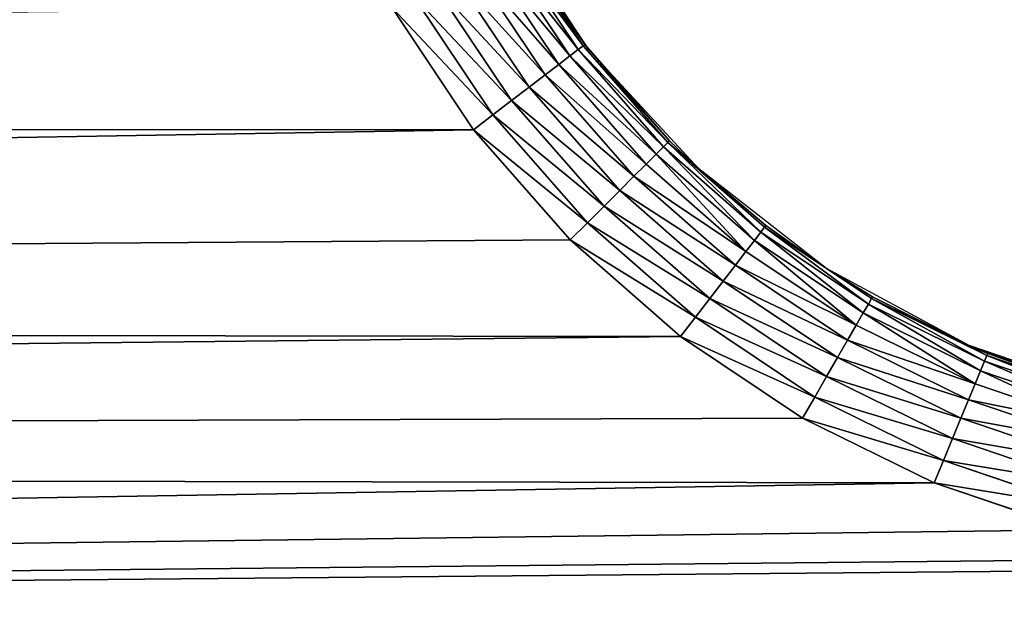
# Model space of a CAD drawing. Extents: x 0 to 500, y 0 to 390.
# Tile 885 of 1056: x 226 to 244, y 294 to 305. Entities that reach past the tile are written whole.
import ezdxf

# ---------------------------------------------------------------- set-up
doc = ezdxf.new("R2010")
doc.units = 0
doc.header["$LTSCALE"] = 25.4
doc.layers.get('0').update_dxf_attribs({"linetype": 'CONTINUOUS'})

# ---------------------------------------------------------------- blocks, each defined once
blk = doc.blocks.new('ATLANTA505_-_S_STL')
at = {"color": 0}
for p, q in [((232.732, 112.01, 84.991), (234.185, 112.01, 87.166)), ((232.732, 112.01, 84.991), (234.185, 112.01, 87.166)), ((233.108, 111.972, 84.774), (234.529, 111.972, 86.902)), ((233.108, 111.972, 84.774), (234.529, 111.972, 86.902)), ((233.472, 111.859, 84.564), (234.863, 111.859, 86.646)), ((233.472, 111.859, 84.564), (234.863, 111.859, 86.646)), ((234.529, 111.972, 86.902), (234.185, 112.01, 87.166)), ((234.185, 112.01, 87.166), (235.91, 112.01, 89.133)), ((234.529, 111.972, 86.902), (234.185, 112.01, 87.166)), ((234.185, 112.01, 87.166), (235.91, 112.01, 89.133)), ((234.863, 111.859, 86.646), (234.529, 111.972, 86.902)), ((234.529, 111.972, 86.902), (236.217, 111.972, 88.826)), ((234.863, 111.859, 86.646), (234.529, 111.972, 86.902)), ((234.529, 111.972, 86.902), (236.217, 111.972, 88.826)), ((235.177, 111.675, 86.406), (234.863, 111.859, 86.646)), ((234.863, 111.859, 86.646), (236.515, 111.859, 88.529)), ((235.177, 111.675, 86.406), (234.863, 111.859, 86.646)), ((234.863, 111.859, 86.646), (236.515, 111.859, 88.529)), ((236.217, 111.972, 88.826), (235.91, 112.01, 89.133)), ((235.91, 112.01, 89.133), (237.877, 112.01, 90.858)), ((236.217, 111.972, 88.826), (235.91, 112.01, 89.133)), ((235.91, 112.01, 89.133), (237.877, 112.01, 90.858)), ((236.515, 111.859, 88.529), (236.217, 111.972, 88.826)), ((236.217, 111.972, 88.826), (238.141, 111.972, 90.514)), ((236.515, 111.859, 88.529), (236.217, 111.972, 88.826)), ((236.217, 111.972, 88.826), (238.141, 111.972, 90.514)), ((236.794, 111.675, 88.249), (236.515, 111.859, 88.529)), ((236.515, 111.859, 88.529), (238.397, 111.859, 90.18)), ((236.794, 111.675, 88.249), (236.515, 111.859, 88.529)), ((236.515, 111.859, 88.529), (238.397, 111.859, 90.18)), ((238.141, 111.972, 90.514), (237.877, 112.01, 90.858)), ((237.877, 112.01, 90.858), (240.052, 112.01, 92.312)), ((238.141, 111.972, 90.514), (237.877, 112.01, 90.858)), ((237.877, 112.01, 90.858), (240.052, 112.01, 92.312)), ((238.397, 111.859, 90.18), (238.141, 111.972, 90.514)), ((238.141, 111.972, 90.514), (240.269, 111.972, 91.936)), ((238.397, 111.859, 90.18), (238.141, 111.972, 90.514)), ((238.141, 111.972, 90.514), (240.269, 111.972, 91.936)), ((238.638, 111.675, 89.867), (238.397, 111.859, 90.18)), ((238.397, 111.859, 90.18), (240.48, 111.859, 91.571)), ((238.638, 111.675, 89.867), (238.397, 111.859, 90.18)), ((238.397, 111.859, 90.18), (240.48, 111.859, 91.571)), ((240.269, 111.972, 91.936), (240.052, 112.01, 92.312)), ((240.052, 112.01, 92.312), (242.398, 112.01, 93.469)), ((240.269, 111.972, 91.936), (240.052, 112.01, 92.312)), ((240.052, 112.01, 92.312), (242.398, 112.01, 93.469)), ((240.48, 111.859, 91.571), (240.269, 111.972, 91.936)), ((240.269, 111.972, 91.936), (242.565, 111.972, 93.068)), ((240.48, 111.859, 91.571), (240.269, 111.972, 91.936)), ((240.269, 111.972, 91.936), (242.565, 111.972, 93.068)), ((240.677, 111.675, 91.229), (240.48, 111.859, 91.571)), ((240.48, 111.859, 91.571), (242.726, 111.859, 92.679)), ((240.677, 111.675, 91.229), (240.48, 111.859, 91.571)), ((240.48, 111.859, 91.571), (242.726, 111.859, 92.679)), ((242.565, 111.972, 93.068), (242.398, 112.01, 93.469)), ((242.398, 112.01, 93.469), (244.876, 112.01, 94.31)), ((242.565, 111.972, 93.068), (242.398, 112.01, 93.469)), ((242.398, 112.01, 93.469), (244.876, 112.01, 94.31)), ((242.726, 111.859, 92.679), (242.565, 111.972, 93.068)), ((242.565, 111.972, 93.068), (244.988, 111.972, 93.89)), ((242.726, 111.859, 92.679), (242.565, 111.972, 93.068)), ((242.565, 111.972, 93.068), (244.988, 111.972, 93.89)), ((242.877, 111.675, 92.314), (242.726, 111.859, 92.679)), ((242.726, 111.859, 92.679), (245.097, 111.859, 93.484)), ((242.877, 111.675, 92.314), (242.726, 111.859, 92.679)), ((242.726, 111.859, 92.679), (245.097, 111.859, 93.484)), ((233.814, 111.675, 84.366), (235.177, 111.675, 86.406)), ((233.814, 111.675, 84.366), (235.177, 111.675, 86.406)), ((235.46, 111.425, 86.188), (235.177, 111.675, 86.406)), ((235.177, 111.675, 86.406), (236.794, 111.675, 88.249)), ((235.46, 111.425, 86.188), (235.177, 111.675, 86.406)), ((235.177, 111.675, 86.406), (236.794, 111.675, 88.249)), ((237.046, 111.425, 87.997), (236.794, 111.675, 88.249)), ((236.794, 111.675, 88.249), (238.638, 111.675, 89.867)), ((237.046, 111.425, 87.997), (236.794, 111.675, 88.249)), ((236.794, 111.675, 88.249), (238.638, 111.675, 89.867)), ((238.855, 111.425, 89.583), (238.638, 111.675, 89.867)), ((238.638, 111.675, 89.867), (240.677, 111.675, 91.229)), ((238.855, 111.425, 89.583), (238.638, 111.675, 89.867)), ((238.638, 111.675, 89.867), (240.677, 111.675, 91.229)), ((240.856, 111.425, 90.92), (240.677, 111.675, 91.229)), ((240.677, 111.675, 91.229), (242.877, 111.675, 92.314)), ((240.856, 111.425, 90.92), (240.677, 111.675, 91.229)), ((240.677, 111.675, 91.229), (242.877, 111.675, 92.314)), ((243.013, 111.425, 91.984), (242.877, 111.675, 92.314)), ((242.877, 111.675, 92.314), (245.199, 111.675, 93.102)), ((243.013, 111.425, 91.984), (242.877, 111.675, 92.314)), ((242.877, 111.675, 92.314), (245.199, 111.675, 93.102)), ((234.123, 111.425, 84.188), (235.46, 111.425, 86.188)), ((234.123, 111.425, 84.188), (235.46, 111.425, 86.188)), ((235.704, 111.117, 86.001), (235.46, 111.425, 86.188)), ((235.46, 111.425, 86.188), (237.046, 111.425, 87.997)), ((235.704, 111.117, 86.001), (235.46, 111.425, 86.188)), ((235.46, 111.425, 86.188), (237.046, 111.425, 87.997)), ((237.264, 111.117, 87.779), (237.046, 111.425, 87.997)), ((237.046, 111.425, 87.997), (238.855, 111.425, 89.583)), ((237.264, 111.117, 87.779), (237.046, 111.425, 87.997)), ((237.046, 111.425, 87.997), (238.855, 111.425, 89.583)), ((239.043, 111.117, 89.339), (238.855, 111.425, 89.583)), ((238.855, 111.425, 89.583), (240.856, 111.425, 90.92)), ((239.043, 111.117, 89.339), (238.855, 111.425, 89.583)), ((238.855, 111.425, 89.583), (240.856, 111.425, 90.92)), ((241.01, 111.117, 90.653), (240.856, 111.425, 90.92)), ((240.856, 111.425, 90.92), (243.013, 111.425, 91.984)), ((241.01, 111.117, 90.653), (240.856, 111.425, 90.92)), ((240.856, 111.425, 90.92), (243.013, 111.425, 91.984)), ((243.131, 111.117, 91.699), (243.013, 111.425, 91.984)), ((243.013, 111.425, 91.984), (245.292, 111.425, 92.758)), ((243.131, 111.117, 91.699), (243.013, 111.425, 91.984)), ((243.013, 111.425, 91.984), (245.292, 111.425, 92.758)), ((234.39, 111.117, 84.034), (235.704, 111.117, 86.001)), ((234.39, 111.117, 84.034), (235.704, 111.117, 86.001)), ((235.903, 110.76, 85.848), (235.704, 111.117, 86.001)), ((235.704, 111.117, 86.001), (237.264, 111.117, 87.779)), ((235.903, 110.76, 85.848), (235.704, 111.117, 86.001)), ((235.704, 111.117, 86.001), (237.264, 111.117, 87.779)), ((237.441, 110.76, 87.602), (237.264, 111.117, 87.779)), ((237.264, 111.117, 87.779), (239.043, 111.117, 89.339)), ((237.441, 110.76, 87.602), (237.264, 111.117, 87.779)), ((237.264, 111.117, 87.779), (239.043, 111.117, 89.339)), ((239.195, 110.76, 89.141), (239.043, 111.117, 89.339)), ((239.043, 111.117, 89.339), (241.01, 111.117, 90.653)), ((239.195, 110.76, 89.141), (239.043, 111.117, 89.339)), ((239.043, 111.117, 89.339), (241.01, 111.117, 90.653)), ((241.135, 110.76, 90.437), (241.01, 111.117, 90.653)), ((241.01, 111.117, 90.653), (243.131, 111.117, 91.699)), ((241.135, 110.76, 90.437), (241.01, 111.117, 90.653)), ((241.01, 111.117, 90.653), (243.131, 111.117, 91.699)), ((243.227, 110.76, 91.469), (243.131, 111.117, 91.699)), ((243.131, 111.117, 91.699), (245.371, 111.117, 92.46)), ((243.227, 110.76, 91.469), (243.131, 111.117, 91.699)), ((243.131, 111.117, 91.699), (245.371, 111.117, 92.46)), ((234.607, 110.76, 83.909), (235.903, 110.76, 85.848)), ((234.607, 110.76, 83.909), (235.903, 110.76, 85.848)), ((236.049, 110.365, 85.736), (235.903, 110.76, 85.848)), ((235.903, 110.76, 85.848), (237.441, 110.76, 87.602)), ((236.049, 110.365, 85.736), (235.903, 110.76, 85.848)), ((235.903, 110.76, 85.848), (237.441, 110.76, 87.602)), ((237.571, 110.365, 87.472), (237.441, 110.76, 87.602)), ((237.441, 110.76, 87.602), (239.195, 110.76, 89.141)), ((237.571, 110.365, 87.472), (237.441, 110.76, 87.602)), ((237.441, 110.76, 87.602), (239.195, 110.76, 89.141)), ((239.307, 110.365, 88.995), (239.195, 110.76, 89.141)), ((239.195, 110.76, 89.141), (241.135, 110.76, 90.437)), ((239.307, 110.365, 88.995), (239.195, 110.76, 89.141)), ((239.195, 110.76, 89.141), (241.135, 110.76, 90.437)), ((241.227, 110.365, 90.277), (241.135, 110.76, 90.437)), ((241.135, 110.76, 90.437), (243.227, 110.76, 91.469)), ((241.227, 110.365, 90.277), (241.135, 110.76, 90.437)), ((241.135, 110.76, 90.437), (243.227, 110.76, 91.469)), ((243.297, 110.365, 91.298), (243.227, 110.76, 91.469)), ((243.227, 110.76, 91.469), (245.436, 110.76, 92.218)), ((243.297, 110.365, 91.298), (243.227, 110.76, 91.469)), ((243.227, 110.76, 91.469), (245.436, 110.76, 92.218)), ((234.766, 110.365, 83.817), (236.049, 110.365, 85.736)), ((234.766, 110.365, 83.817), (236.049, 110.365, 85.736)), ((236.138, 109.944, 85.668), (236.049, 110.365, 85.736)), ((236.049, 110.365, 85.736), (237.571, 110.365, 87.472)), ((236.138, 109.944, 85.668), (236.049, 110.365, 85.736)), ((236.049, 110.365, 85.736), (237.571, 110.365, 87.472)), ((237.651, 109.944, 87.392), (237.571, 110.365, 87.472)), ((237.571, 110.365, 87.472), (239.307, 110.365, 88.995)), ((237.651, 109.944, 87.392), (237.571, 110.365, 87.472)), ((237.571, 110.365, 87.472), (239.307, 110.365, 88.995)), ((239.376, 109.944, 88.905), (239.307, 110.365, 88.995)), ((239.307, 110.365, 88.995), (241.227, 110.365, 90.277)), ((239.376, 109.944, 88.905), (239.307, 110.365, 88.995)), ((239.307, 110.365, 88.995), (241.227, 110.365, 90.277)), ((241.283, 109.944, 90.18), (241.227, 110.365, 90.277)), ((241.227, 110.365, 90.277), (243.297, 110.365, 91.298)), ((241.283, 109.944, 90.18), (241.227, 110.365, 90.277)), ((241.227, 110.365, 90.277), (243.297, 110.365, 91.298)), ((243.341, 109.944, 91.194), (243.297, 110.365, 91.298)), ((243.297, 110.365, 91.298), (245.484, 110.365, 92.041)), ((243.341, 109.944, 91.194), (243.297, 110.365, 91.298)), ((243.297, 110.365, 91.298), (245.484, 110.365, 92.041)), ((234.864, 109.944, 83.76), (236.138, 109.944, 85.668)), ((234.864, 109.944, 83.76), (236.138, 109.944, 85.668)), ((236.168, 109.51, 85.645), (236.138, 109.944, 85.668)), ((236.138, 109.944, 85.668), (237.651, 109.944, 87.392)), ((236.168, 109.51, 85.645), (236.138, 109.944, 85.668)), ((236.138, 109.944, 85.668), (237.651, 109.944, 87.392)), ((239.399, 109.51, 88.875), (237.651, 109.944, 87.392)), ((237.651, 109.944, 87.392), (239.376, 109.944, 88.905)), ((239.399, 109.51, 88.875), (237.651, 109.944, 87.392)), ((238.2, 109.51, 87.866), (237.651, 109.944, 87.392)), ((237.678, 109.51, 87.366), (237.651, 109.944, 87.392)), ((238.2, 109.51, 87.866), (237.651, 109.944, 87.392)), ((237.678, 109.51, 87.366), (237.651, 109.944, 87.392)), ((237.651, 109.944, 87.392), (239.376, 109.944, 88.905)), ((240.48, 109.51, 89.642), (239.376, 109.944, 88.905)), ((239.376, 109.944, 88.905), (241.283, 109.944, 90.18)), ((240.48, 109.51, 89.642), (239.376, 109.944, 88.905)), ((239.399, 109.51, 88.875), (239.376, 109.944, 88.905)), ((239.399, 109.51, 88.875), (239.376, 109.944, 88.905)), ((239.376, 109.944, 88.905), (241.283, 109.944, 90.18)), ((240.48, 109.51, 89.642), (241.283, 109.944, 90.18)), ((240.48, 109.51, 89.642), (241.283, 109.944, 90.18)), ((243.022, 109.51, 91.017), (241.283, 109.944, 90.18)), ((241.283, 109.944, 90.18), (243.341, 109.944, 91.194)), ((241.302, 109.51, 90.147), (241.283, 109.944, 90.18)), ((243.022, 109.51, 91.017), (241.283, 109.944, 90.18)), ((241.302, 109.51, 90.147), (241.283, 109.944, 90.18)), ((241.283, 109.944, 90.18), (243.341, 109.944, 91.194)), ((243.022, 109.51, 91.017), (243.341, 109.944, 91.194)), ((243.022, 109.51, 91.017), (243.341, 109.944, 91.194)), ((243.355, 109.51, 91.159), (243.341, 109.944, 91.194)), ((243.341, 109.944, 91.194), (245.513, 109.944, 91.932)), ((243.355, 109.51, 91.159), (243.341, 109.944, 91.194)), ((243.341, 109.944, 91.194), (245.513, 109.944, 91.932)), ((234.897, 109.51, 83.741), (236.242, 102.51, 85.74)), ((234.897, 109.51, 83.741), (236.168, 109.51, 85.645)), ((234.897, 109.51, 83.741), (236.242, 102.51, 85.74)), ((234.897, 109.51, 83.741), (236.168, 109.51, 85.645)), ((236.168, 109.51, 85.645), (236.242, 102.51, 85.74)), ((236.168, 109.51, 85.645), (236.242, 102.51, 85.74)), ((236.168, 109.51, 85.645), (237.678, 109.51, 87.366)), ((236.168, 109.51, 85.645), (237.678, 109.51, 87.366)), ((237.678, 109.51, 87.366), (236.242, 102.51, 85.74)), ((237.678, 109.51, 87.366), (236.242, 102.51, 85.74)), ((237.678, 109.51, 87.366), (238.2, 102.51, 87.866)), ((237.678, 109.51, 87.366), (238.2, 109.51, 87.866)), ((237.678, 109.51, 87.366), (238.2, 102.51, 87.866)), ((237.678, 109.51, 87.366), (238.2, 109.51, 87.866)), ((238.2, 109.51, 87.866), (238.2, 102.51, 87.866)), ((238.2, 109.51, 87.866), (238.2, 102.51, 87.866)), ((238.2, 109.51, 87.866), (239.399, 109.51, 88.875)), ((239.399, 109.51, 88.875), (238.2, 102.51, 87.866)), ((239.399, 109.51, 88.875), (238.2, 102.51, 87.866)), ((238.2, 109.51, 87.866), (239.399, 109.51, 88.875)), ((239.399, 109.51, 88.875), (240.48, 102.51, 89.642)), ((239.399, 109.51, 88.875), (240.48, 102.51, 89.642)), ((239.399, 109.51, 88.875), (240.48, 109.51, 89.642)), ((239.399, 109.51, 88.875), (240.48, 109.51, 89.642)), ((240.48, 102.51, 89.642), (241.302, 109.51, 90.147)), ((240.48, 102.51, 89.642), (241.302, 109.51, 90.147)), ((240.48, 102.51, 89.642), (240.48, 109.51, 89.642)), ((240.48, 109.51, 89.642), (241.302, 109.51, 90.147)), ((240.48, 102.51, 89.642), (240.48, 109.51, 89.642)), ((240.48, 109.51, 89.642), (241.302, 109.51, 90.147)), ((243.022, 102.51, 91.017), (241.302, 109.51, 90.147)), ((241.302, 109.51, 90.147), (243.022, 109.51, 91.017)), ((243.022, 102.51, 91.017), (241.302, 109.51, 90.147)), ((241.302, 109.51, 90.147), (243.022, 109.51, 91.017)), ((243.022, 109.51, 91.017), (243.022, 102.51, 91.017)), ((243.022, 109.51, 91.017), (243.355, 109.51, 91.159)), ((243.355, 109.51, 91.159), (243.022, 102.51, 91.017)), ((243.022, 109.51, 91.017), (243.022, 102.51, 91.017)), ((243.355, 109.51, 91.159), (243.022, 102.51, 91.017)), ((245.523, 109.51, 91.895), (243.022, 102.51, 91.017)), ((245.523, 109.51, 91.895), (243.022, 102.51, 91.017)), ((243.022, 109.51, 91.017), (243.355, 109.51, 91.159)), ((243.355, 109.51, 91.159), (245.523, 109.51, 91.895)), ((243.355, 109.51, 91.159), (245.523, 109.51, 91.895)), ((236.242, 102.51, 85.74), (234.661, 102.51, 83.32)), ((238.2, 102.51, 87.866), (236.242, 102.51, 85.74)), ((240.48, 102.51, 89.642), (238.2, 102.51, 87.866)), ((243.022, 102.51, 91.017), (240.48, 102.51, 89.642)), ((245.756, 102.51, 91.956), (243.022, 102.51, 91.017))]:
    blk.add_line(p, q, dxfattribs=at)
mesh = blk.add_polyface(dxfattribs=at)
corners = [(242.051, 112.01, 11.679), (258.294, 112.01, 11.681), (250.052, 112.01, 11.637), (231.221, 112.01, 11.874), (268.807, 112.01, 11.872), (280.92, 112.01, 12.294), (227.159, 112.01, 11.991), (213.554, 112.01, 12.571), (286.005, 112.01, 12.542), (294.513, 112.01, 13.055), (199.781, 112.01, 13.48), (302.002, 112.01, 13.615), (197.133, 112.01, 13.696), (307.359, 112.01, 14.083), (187.227, 112.01, 14.626), (316.996, 112.01, 15.074), (181.742, 112.01, 15.231), (319.471, 112.01, 15.362), (175.383, 112.01, 16.019), (330.81, 112.01, 16.866), (167.25, 112.01, 17.171), (341.68, 112.01, 18.621), (164.201, 112.01, 17.648), (154.022, 112.01, 19.428), (343.436, 112.01, 18.936), (351.854, 112.01, 20.579), (143.662, 112.01, 21.571), (355.5, 112.01, 21.361), (361.455, 112.01, 22.74), (142.383, 112.01, 21.861), (134.239, 112.01, 23.848), (366.297, 112.01, 23.961), (131.592, 112.01, 24.549), (375.099, 112.01, 26.421), (125.349, 112.01, 26.318), (121.205, 112.01, 27.589), (376.448, 112.01, 26.828), (384.131, 112.01, 29.313), (116.594, 112.01, 29.101), (111.48, 112.01, 30.906), (386.869, 112.01, 30.27), (392.761, 112.01, 32.473), (108.664, 112.01, 31.961), (102.53, 112.01, 34.427), (396.476, 112.01, 33.968), (400.084, 112.01, 35.505), (101.167, 112.01, 35.007), (95.129, 112.01, 37.733), (404.707, 112.01, 37.606), (408.783, 112.01, 39.592), (94.078, 112.01, 38.235), (87.36, 112.01, 41.651), (415.429, 112.01, 43.125), (81.042, 112.01, 45.229), (416.941, 112.01, 43.985), (422.022, 112.01, 47.043), (80.065, 112.01, 45.817), (75.051, 112.01, 49), (424.51, 112.01, 48.642), (428.182, 112.01, 51.137), (73.133, 112.01, 50.296), (69.37, 112.01, 52.973), (431.499, 112.01, 53.541), (66.561, 112.01, 55.098), (250.052, 112.01, 54.991), (247.442, 112.01, 55.162), (63.989, 112.01, 57.147), (244.876, 112.01, 55.673), (242.398, 112.01, 56.514), (240.052, 112.01, 57.671), (60.323, 112.01, 60.257), (237.877, 112.01, 59.124), (235.91, 112.01, 60.849), (58.892, 112.01, 61.536), (234.185, 112.01, 62.816), (54.475, 112.01, 65.739), (232.732, 112.01, 64.991), (231.574, 112.01, 67.338), (54.062, 112.01, 66.153), (49.496, 112.01, 71.005), (230.734, 112.01, 69.815), (230.223, 112.01, 72.381), (47.306, 112.01, 73.528), (230.052, 112.01, 74.991), (43.925, 112.01, 77.71), (230.223, 112.01, 77.602), (230.734, 112.01, 80.168), (43.121, 112.01, 78.76), (41.129, 112.01, 81.466), (231.574, 112.01, 82.645), (39.185, 112.01, 84.261), (232.732, 112.01, 84.991), (37.317, 112.01, 87.107), (234.185, 112.01, 87.166), (35.2, 112.01, 90.545), (235.91, 112.01, 89.133), (237.877, 112.01, 90.858), (33.749, 112.01, 93.047), (240.052, 112.01, 92.312), (242.398, 112.01, 93.469), (31.612, 112.01, 96.977), (244.876, 112.01, 94.31), (247.442, 112.01, 94.82), (250.052, 112.01, 94.991), (436.689, 112.01, 57.619), (252.663, 112.01, 55.162), (255.228, 112.01, 55.673), (257.706, 112.01, 56.514), (260.052, 112.01, 57.671), (437.92, 112.01, 58.65), (262.227, 112.01, 59.124), (441.897, 112.01, 62.162), (264.194, 112.01, 60.849), (265.919, 112.01, 62.816), (443.798, 112.01, 63.948), (267.373, 112.01, 64.991), (446.772, 112.01, 66.895), (268.53, 112.01, 67.338), (449.193, 112.01, 69.445), (269.371, 112.01, 69.815), (453.495, 112.01, 74.361), (269.881, 112.01, 72.381), (270.052, 112.01, 74.991), (454.174, 112.01, 75.185), (269.881, 112.01, 77.602), (455.593, 112.01, 76.958), (458.774, 112.01, 81.186), (269.371, 112.01, 80.168), (268.53, 112.01, 82.645), (459.569, 112.01, 82.303), (462.979, 112.01, 87.408), (267.373, 112.01, 84.991), (265.919, 112.01, 87.166), (264.194, 112.01, 89.133), (463.271, 112.01, 87.872), (466.744, 112.01, 93.74), (262.227, 112.01, 90.858), (260.052, 112.01, 92.312), (257.706, 112.01, 93.469), (255.228, 112.01, 94.31), (469.88, 112.01, 99.707), (252.663, 112.01, 94.82), (30.424, 112.01, 99.305), (28.022, 112.01, 104.378), (470.035, 112.01, 100.021), (472.082, 112.01, 104.378)]
mesh.append_faces([[corners[k] for k in face] for face in [(0, 1, 2), (144, 143, 145)]], dxfattribs={"vtx0": -1, "color": 0})
mesh.append_faces([[corners[k] for k in face] for face in [(1, 3, 4), (4, 3, 5), (5, 7, 8), (8, 7, 9), (9, 10, 11), (11, 12, 13), (13, 14, 15), (15, 16, 17), (17, 18, 19), (19, 20, 21), (21, 23, 24), (24, 23, 25), (25, 26, 27), (27, 26, 28), (28, 30, 31), (31, 32, 33), (33, 35, 36), (36, 35, 37), (37, 39, 40), (40, 39, 41), (41, 43, 44), (44, 43, 45), (45, 47, 48), (48, 47, 49), (49, 51, 52), (52, 53, 54), (54, 53, 55), (55, 57, 58), (58, 57, 59), (59, 61, 62), (64, 63, 65), (65, 66, 67), (67, 66, 68), (68, 66, 69), (69, 70, 71), (71, 70, 72), (72, 73, 74), (74, 75, 76), (76, 75, 77), (77, 79, 80), (80, 79, 81), (81, 82, 83), (83, 84, 85), (85, 84, 86), (86, 88, 89), (89, 90, 91), (91, 92, 93), (93, 94, 95), (95, 94, 96), (96, 97, 98), (98, 97, 99), (99, 100, 101), (101, 100, 102), (102, 100, 103), (104, 108, 109), (109, 110, 111), (111, 113, 114), (114, 115, 116), (116, 117, 118), (118, 119, 120), (120, 122, 123), (123, 124, 125), (125, 124, 126), (126, 128, 129), (129, 128, 130), (130, 133, 134), (134, 133, 135), (135, 139, 140), (140, 143, 144)]], dxfattribs={"vtx0": -1, "vtx1": -1, "color": 0})
mesh.append_faces([[corners[k] for k in face] for face in [(62, 63, 64), (140, 103, 100)]], dxfattribs={"vtx0": -1, "vtx1": -1, "vtx2": -1, "color": 0})
mesh.append_faces([[corners[k] for k in face] for face in [(1, 0, 3), (5, 3, 6), (5, 6, 7), (9, 7, 10), (11, 10, 12), (13, 12, 14), (15, 14, 16), (17, 16, 18), (19, 18, 20), (21, 20, 22), (21, 22, 23), (25, 23, 26), (28, 26, 29), (28, 29, 30), (31, 30, 32), (33, 32, 34), (33, 34, 35), (37, 35, 38), (37, 38, 39), (41, 39, 42), (41, 42, 43), (45, 43, 46), (45, 46, 47), (49, 47, 50), (49, 50, 51), (52, 51, 53), (55, 53, 56), (55, 56, 57), (59, 57, 60), (59, 60, 61), (62, 61, 63), (65, 63, 66), (69, 66, 70), (72, 70, 73), (74, 73, 75), (77, 75, 78), (77, 78, 79), (81, 79, 82), (83, 82, 84), (86, 84, 87), (86, 87, 88), (89, 88, 90), (91, 90, 92), (93, 92, 94), (96, 94, 97), (99, 97, 100), (64, 104, 62), (104, 64, 105), (104, 105, 106), (104, 106, 107), (104, 107, 108), (109, 108, 110), (111, 110, 112), (111, 112, 113), (114, 113, 115), (116, 115, 117), (118, 117, 119), (120, 119, 121), (120, 121, 122), (123, 122, 124), (126, 124, 127), (126, 127, 128), (130, 128, 131), (130, 131, 132), (130, 132, 133), (135, 133, 136), (135, 136, 137), (135, 137, 138), (135, 138, 139), (140, 139, 141), (140, 141, 103), (140, 100, 142), (140, 142, 143)]], dxfattribs={"vtx0": -1, "vtx2": -1, "color": 0})
mesh = blk.add_polyface(dxfattribs=at)
corners = [(232.732, 112.01, 84.991), (234.529, 111.972, 86.902), (233.108, 111.972, 84.774), (234.185, 112.01, 87.166)]
mesh.append_faces([[corners[k] for k in face] for face in [(0, 1, 2), (1, 0, 3)]], dxfattribs={"vtx0": -1, "color": 0})
mesh = blk.add_polyface(dxfattribs=at)
corners = [(233.108, 111.972, 84.774), (234.863, 111.859, 86.646), (233.472, 111.859, 84.564), (234.529, 111.972, 86.902)]
mesh.append_faces([[corners[k] for k in face] for face in [(0, 1, 2), (1, 0, 3)]], dxfattribs={"vtx0": -1, "color": 0})
mesh = blk.add_polyface(dxfattribs=at)
corners = [(233.472, 111.859, 84.564), (235.177, 111.675, 86.406), (233.814, 111.675, 84.366), (234.863, 111.859, 86.646)]
mesh.append_faces([[corners[k] for k in face] for face in [(0, 1, 2), (1, 0, 3)]], dxfattribs={"vtx0": -1, "color": 0})
mesh = blk.add_polyface(dxfattribs=at)
corners = [(234.185, 112.01, 87.166), (236.217, 111.972, 88.826), (234.529, 111.972, 86.902), (235.91, 112.01, 89.133)]
mesh.append_faces([[corners[k] for k in face] for face in [(0, 1, 2), (1, 0, 3)]], dxfattribs={"vtx0": -1, "color": 0})
mesh = blk.add_polyface(dxfattribs=at)
corners = [(234.529, 111.972, 86.902), (236.515, 111.859, 88.529), (234.863, 111.859, 86.646), (236.217, 111.972, 88.826)]
mesh.append_faces([[corners[k] for k in face] for face in [(0, 1, 2), (1, 0, 3)]], dxfattribs={"vtx0": -1, "color": 0})
mesh = blk.add_polyface(dxfattribs=at)
corners = [(234.863, 111.859, 86.646), (236.794, 111.675, 88.249), (235.177, 111.675, 86.406), (236.515, 111.859, 88.529)]
mesh.append_faces([[corners[k] for k in face] for face in [(0, 1, 2), (1, 0, 3)]], dxfattribs={"vtx0": -1, "color": 0})
mesh = blk.add_polyface(dxfattribs=at)
corners = [(235.91, 112.01, 89.133), (238.141, 111.972, 90.514), (236.217, 111.972, 88.826), (237.877, 112.01, 90.858)]
mesh.append_faces([[corners[k] for k in face] for face in [(0, 1, 2), (1, 0, 3)]], dxfattribs={"vtx0": -1, "color": 0})
mesh = blk.add_polyface(dxfattribs=at)
corners = [(236.217, 111.972, 88.826), (238.397, 111.859, 90.18), (236.515, 111.859, 88.529), (238.141, 111.972, 90.514)]
mesh.append_faces([[corners[k] for k in face] for face in [(0, 1, 2), (1, 0, 3)]], dxfattribs={"vtx0": -1, "color": 0})
mesh = blk.add_polyface(dxfattribs=at)
corners = [(236.515, 111.859, 88.529), (238.638, 111.675, 89.867), (236.794, 111.675, 88.249), (238.397, 111.859, 90.18)]
mesh.append_faces([[corners[k] for k in face] for face in [(0, 1, 2), (1, 0, 3)]], dxfattribs={"vtx0": -1, "color": 0})
mesh = blk.add_polyface(dxfattribs=at)
corners = [(237.877, 112.01, 90.858), (240.269, 111.972, 91.936), (238.141, 111.972, 90.514), (240.052, 112.01, 92.312)]
mesh.append_faces([[corners[k] for k in face] for face in [(0, 1, 2), (1, 0, 3)]], dxfattribs={"vtx0": -1, "color": 0})
mesh = blk.add_polyface(dxfattribs=at)
corners = [(238.141, 111.972, 90.514), (240.48, 111.859, 91.571), (238.397, 111.859, 90.18), (240.269, 111.972, 91.936)]
mesh.append_faces([[corners[k] for k in face] for face in [(0, 1, 2), (1, 0, 3)]], dxfattribs={"vtx0": -1, "color": 0})
mesh = blk.add_polyface(dxfattribs=at)
corners = [(238.397, 111.859, 90.18), (240.677, 111.675, 91.229), (238.638, 111.675, 89.867), (240.48, 111.859, 91.571)]
mesh.append_faces([[corners[k] for k in face] for face in [(0, 1, 2), (1, 0, 3)]], dxfattribs={"vtx0": -1, "color": 0})
mesh = blk.add_polyface(dxfattribs=at)
corners = [(240.052, 112.01, 92.312), (242.565, 111.972, 93.068), (240.269, 111.972, 91.936), (242.398, 112.01, 93.469)]
mesh.append_faces([[corners[k] for k in face] for face in [(0, 1, 2), (1, 0, 3)]], dxfattribs={"vtx0": -1, "color": 0})
mesh = blk.add_polyface(dxfattribs=at)
corners = [(240.269, 111.972, 91.936), (242.726, 111.859, 92.679), (240.48, 111.859, 91.571), (242.565, 111.972, 93.068)]
mesh.append_faces([[corners[k] for k in face] for face in [(0, 1, 2), (1, 0, 3)]], dxfattribs={"vtx0": -1, "color": 0})
mesh = blk.add_polyface(dxfattribs=at)
corners = [(240.48, 111.859, 91.571), (242.877, 111.675, 92.314), (240.677, 111.675, 91.229), (242.726, 111.859, 92.679)]
mesh.append_faces([[corners[k] for k in face] for face in [(0, 1, 2), (1, 0, 3)]], dxfattribs={"vtx0": -1, "color": 0})
mesh = blk.add_polyface(dxfattribs=at)
corners = [(242.398, 112.01, 93.469), (244.988, 111.972, 93.89), (242.565, 111.972, 93.068), (244.876, 112.01, 94.31)]
mesh.append_faces([[corners[k] for k in face] for face in [(0, 1, 2), (1, 0, 3)]], dxfattribs={"vtx0": -1, "color": 0})
mesh = blk.add_polyface(dxfattribs=at)
corners = [(242.565, 111.972, 93.068), (245.097, 111.859, 93.484), (242.726, 111.859, 92.679), (244.988, 111.972, 93.89)]
mesh.append_faces([[corners[k] for k in face] for face in [(0, 1, 2), (1, 0, 3)]], dxfattribs={"vtx0": -1, "color": 0})
mesh = blk.add_polyface(dxfattribs=at)
corners = [(242.726, 111.859, 92.679), (245.199, 111.675, 93.102), (242.877, 111.675, 92.314), (245.097, 111.859, 93.484)]
mesh.append_faces([[corners[k] for k in face] for face in [(0, 1, 2), (1, 0, 3)]], dxfattribs={"vtx0": -1, "color": 0})
mesh = blk.add_polyface(dxfattribs=at)
corners = [(233.814, 111.675, 84.366), (235.46, 111.425, 86.188), (234.123, 111.425, 84.188), (235.177, 111.675, 86.406)]
mesh.append_faces([[corners[k] for k in face] for face in [(0, 1, 2), (1, 0, 3)]], dxfattribs={"vtx0": -1, "color": 0})
mesh = blk.add_polyface(dxfattribs=at)
corners = [(235.177, 111.675, 86.406), (237.046, 111.425, 87.997), (235.46, 111.425, 86.188), (236.794, 111.675, 88.249)]
mesh.append_faces([[corners[k] for k in face] for face in [(0, 1, 2), (1, 0, 3)]], dxfattribs={"vtx0": -1, "color": 0})
mesh = blk.add_polyface(dxfattribs=at)
corners = [(236.794, 111.675, 88.249), (238.855, 111.425, 89.583), (237.046, 111.425, 87.997), (238.638, 111.675, 89.867)]
mesh.append_faces([[corners[k] for k in face] for face in [(0, 1, 2), (1, 0, 3)]], dxfattribs={"vtx0": -1, "color": 0})
mesh = blk.add_polyface(dxfattribs=at)
corners = [(238.638, 111.675, 89.867), (240.856, 111.425, 90.92), (238.855, 111.425, 89.583), (240.677, 111.675, 91.229)]
mesh.append_faces([[corners[k] for k in face] for face in [(0, 1, 2), (1, 0, 3)]], dxfattribs={"vtx0": -1, "color": 0})
mesh = blk.add_polyface(dxfattribs=at)
corners = [(240.677, 111.675, 91.229), (243.013, 111.425, 91.984), (240.856, 111.425, 90.92), (242.877, 111.675, 92.314)]
mesh.append_faces([[corners[k] for k in face] for face in [(0, 1, 2), (1, 0, 3)]], dxfattribs={"vtx0": -1, "color": 0})
mesh = blk.add_polyface(dxfattribs=at)
corners = [(242.877, 111.675, 92.314), (245.292, 111.425, 92.758), (243.013, 111.425, 91.984), (245.199, 111.675, 93.102)]
mesh.append_faces([[corners[k] for k in face] for face in [(0, 1, 2), (1, 0, 3)]], dxfattribs={"vtx0": -1, "color": 0})
mesh = blk.add_polyface(dxfattribs=at)
corners = [(234.123, 111.425, 84.188), (235.704, 111.117, 86.001), (234.39, 111.117, 84.034), (235.46, 111.425, 86.188)]
mesh.append_faces([[corners[k] for k in face] for face in [(0, 1, 2), (1, 0, 3)]], dxfattribs={"vtx0": -1, "color": 0})
mesh = blk.add_polyface(dxfattribs=at)
corners = [(235.46, 111.425, 86.188), (237.264, 111.117, 87.779), (235.704, 111.117, 86.001), (237.046, 111.425, 87.997)]
mesh.append_faces([[corners[k] for k in face] for face in [(0, 1, 2), (1, 0, 3)]], dxfattribs={"vtx0": -1, "color": 0})
mesh = blk.add_polyface(dxfattribs=at)
corners = [(237.046, 111.425, 87.997), (239.043, 111.117, 89.339), (237.264, 111.117, 87.779), (238.855, 111.425, 89.583)]
mesh.append_faces([[corners[k] for k in face] for face in [(0, 1, 2), (1, 0, 3)]], dxfattribs={"vtx0": -1, "color": 0})
mesh = blk.add_polyface(dxfattribs=at)
corners = [(238.855, 111.425, 89.583), (241.01, 111.117, 90.653), (239.043, 111.117, 89.339), (240.856, 111.425, 90.92)]
mesh.append_faces([[corners[k] for k in face] for face in [(0, 1, 2), (1, 0, 3)]], dxfattribs={"vtx0": -1, "color": 0})
mesh = blk.add_polyface(dxfattribs=at)
corners = [(240.856, 111.425, 90.92), (243.131, 111.117, 91.699), (241.01, 111.117, 90.653), (243.013, 111.425, 91.984)]
mesh.append_faces([[corners[k] for k in face] for face in [(0, 1, 2), (1, 0, 3)]], dxfattribs={"vtx0": -1, "color": 0})
mesh = blk.add_polyface(dxfattribs=at)
corners = [(243.013, 111.425, 91.984), (245.371, 111.117, 92.46), (243.131, 111.117, 91.699), (245.292, 111.425, 92.758)]
mesh.append_faces([[corners[k] for k in face] for face in [(0, 1, 2), (1, 0, 3)]], dxfattribs={"vtx0": -1, "color": 0})
mesh = blk.add_polyface(dxfattribs=at)
corners = [(234.39, 111.117, 84.034), (235.903, 110.76, 85.848), (234.607, 110.76, 83.909), (235.704, 111.117, 86.001)]
mesh.append_faces([[corners[k] for k in face] for face in [(0, 1, 2), (1, 0, 3)]], dxfattribs={"vtx0": -1, "color": 0})
mesh = blk.add_polyface(dxfattribs=at)
corners = [(235.704, 111.117, 86.001), (237.441, 110.76, 87.602), (235.903, 110.76, 85.848), (237.264, 111.117, 87.779)]
mesh.append_faces([[corners[k] for k in face] for face in [(0, 1, 2), (1, 0, 3)]], dxfattribs={"vtx0": -1, "color": 0})
mesh = blk.add_polyface(dxfattribs=at)
corners = [(239.043, 111.117, 89.339), (237.441, 110.76, 87.602), (237.264, 111.117, 87.779), (239.195, 110.76, 89.141)]
mesh.append_faces([[corners[k] for k in face] for face in [(0, 1, 2), (1, 0, 3)]], dxfattribs={"vtx0": -1, "color": 0})
mesh = blk.add_polyface(dxfattribs=at)
corners = [(241.01, 111.117, 90.653), (239.195, 110.76, 89.141), (239.043, 111.117, 89.339), (241.135, 110.76, 90.437)]
mesh.append_faces([[corners[k] for k in face] for face in [(0, 1, 2), (1, 0, 3)]], dxfattribs={"vtx0": -1, "color": 0})
mesh = blk.add_polyface(dxfattribs=at)
corners = [(243.131, 111.117, 91.699), (241.135, 110.76, 90.437), (241.01, 111.117, 90.653), (243.227, 110.76, 91.469)]
mesh.append_faces([[corners[k] for k in face] for face in [(0, 1, 2), (1, 0, 3)]], dxfattribs={"vtx0": -1, "color": 0})
mesh = blk.add_polyface(dxfattribs=at)
corners = [(245.371, 111.117, 92.46), (243.227, 110.76, 91.469), (243.131, 111.117, 91.699), (245.436, 110.76, 92.218)]
mesh.append_faces([[corners[k] for k in face] for face in [(0, 1, 2), (1, 0, 3)]], dxfattribs={"vtx0": -1, "color": 0})
mesh = blk.add_polyface(dxfattribs=at)
corners = [(234.607, 110.76, 83.909), (236.049, 110.365, 85.736), (234.766, 110.365, 83.817), (235.903, 110.76, 85.848)]
mesh.append_faces([[corners[k] for k in face] for face in [(0, 1, 2), (1, 0, 3)]], dxfattribs={"vtx0": -1, "color": 0})
mesh = blk.add_polyface(dxfattribs=at)
corners = [(235.903, 110.76, 85.848), (237.571, 110.365, 87.472), (236.049, 110.365, 85.736), (237.441, 110.76, 87.602)]
mesh.append_faces([[corners[k] for k in face] for face in [(0, 1, 2), (1, 0, 3)]], dxfattribs={"vtx0": -1, "color": 0})
mesh = blk.add_polyface(dxfattribs=at)
corners = [(239.195, 110.76, 89.141), (237.571, 110.365, 87.472), (237.441, 110.76, 87.602), (239.307, 110.365, 88.995)]
mesh.append_faces([[corners[k] for k in face] for face in [(0, 1, 2), (1, 0, 3)]], dxfattribs={"vtx0": -1, "color": 0})
mesh = blk.add_polyface(dxfattribs=at)
corners = [(241.135, 110.76, 90.437), (239.307, 110.365, 88.995), (239.195, 110.76, 89.141), (241.227, 110.365, 90.277)]
mesh.append_faces([[corners[k] for k in face] for face in [(0, 1, 2), (1, 0, 3)]], dxfattribs={"vtx0": -1, "color": 0})
mesh = blk.add_polyface(dxfattribs=at)
corners = [(243.227, 110.76, 91.469), (241.227, 110.365, 90.277), (241.135, 110.76, 90.437), (243.297, 110.365, 91.298)]
mesh.append_faces([[corners[k] for k in face] for face in [(0, 1, 2), (1, 0, 3)]], dxfattribs={"vtx0": -1, "color": 0})
mesh = blk.add_polyface(dxfattribs=at)
corners = [(245.436, 110.76, 92.218), (243.297, 110.365, 91.298), (243.227, 110.76, 91.469), (245.484, 110.365, 92.041)]
mesh.append_faces([[corners[k] for k in face] for face in [(0, 1, 2), (1, 0, 3)]], dxfattribs={"vtx0": -1, "color": 0})
mesh = blk.add_polyface(dxfattribs=at)
corners = [(234.766, 110.365, 83.817), (236.138, 109.944, 85.668), (234.864, 109.944, 83.76), (236.049, 110.365, 85.736)]
mesh.append_faces([[corners[k] for k in face] for face in [(0, 1, 2), (1, 0, 3)]], dxfattribs={"vtx0": -1, "color": 0})
mesh = blk.add_polyface(dxfattribs=at)
corners = [(236.049, 110.365, 85.736), (237.651, 109.944, 87.392), (236.138, 109.944, 85.668), (237.571, 110.365, 87.472)]
mesh.append_faces([[corners[k] for k in face] for face in [(0, 1, 2), (1, 0, 3)]], dxfattribs={"vtx0": -1, "color": 0})
mesh = blk.add_polyface(dxfattribs=at)
corners = [(239.307, 110.365, 88.995), (237.651, 109.944, 87.392), (237.571, 110.365, 87.472), (239.376, 109.944, 88.905)]
mesh.append_faces([[corners[k] for k in face] for face in [(0, 1, 2), (1, 0, 3)]], dxfattribs={"vtx0": -1, "color": 0})
mesh = blk.add_polyface(dxfattribs=at)
corners = [(241.227, 110.365, 90.277), (239.376, 109.944, 88.905), (239.307, 110.365, 88.995), (241.283, 109.944, 90.18)]
mesh.append_faces([[corners[k] for k in face] for face in [(0, 1, 2), (1, 0, 3)]], dxfattribs={"vtx0": -1, "color": 0})
mesh = blk.add_polyface(dxfattribs=at)
corners = [(243.297, 110.365, 91.298), (241.283, 109.944, 90.18), (241.227, 110.365, 90.277), (243.341, 109.944, 91.194)]
mesh.append_faces([[corners[k] for k in face] for face in [(0, 1, 2), (1, 0, 3)]], dxfattribs={"vtx0": -1, "color": 0})
mesh = blk.add_polyface(dxfattribs=at)
corners = [(245.484, 110.365, 92.041), (243.341, 109.944, 91.194), (243.297, 110.365, 91.298), (245.513, 109.944, 91.932)]
mesh.append_faces([[corners[k] for k in face] for face in [(0, 1, 2), (1, 0, 3)]], dxfattribs={"vtx0": -1, "color": 0})
mesh = blk.add_polyface(dxfattribs=at)
corners = [(234.864, 109.944, 83.76), (236.168, 109.51, 85.645), (234.897, 109.51, 83.741), (236.138, 109.944, 85.668)]
mesh.append_faces([[corners[k] for k in face] for face in [(0, 1, 2), (1, 0, 3)]], dxfattribs={"vtx0": -1, "color": 0})
mesh = blk.add_polyface(dxfattribs=at)
corners = [(236.138, 109.944, 85.668), (237.678, 109.51, 87.366), (236.168, 109.51, 85.645), (237.651, 109.944, 87.392)]
mesh.append_faces([[corners[k] for k in face] for face in [(0, 1, 2), (1, 0, 3)]], dxfattribs={"vtx0": -1, "color": 0})
mesh = blk.add_polyface(dxfattribs=at)
corners = [(239.399, 109.51, 88.875), (237.651, 109.944, 87.392), (239.376, 109.944, 88.905)]
mesh.append_faces([[corners[k] for k in face] for face in [(0, 1, 2)]], dxfattribs={"color": 0})
mesh = blk.add_polyface(dxfattribs=at)
corners = [(239.399, 109.51, 88.875), (238.2, 109.51, 87.866), (237.651, 109.944, 87.392)]
mesh.append_faces([[corners[k] for k in face] for face in [(0, 1, 2)]], dxfattribs={"color": 0})
mesh = blk.add_polyface(dxfattribs=at)
corners = [(238.2, 109.51, 87.866), (237.678, 109.51, 87.366), (237.651, 109.944, 87.392)]
mesh.append_faces([[corners[k] for k in face] for face in [(0, 1, 2)]], dxfattribs={"color": 0})
mesh = blk.add_polyface(dxfattribs=at)
corners = [(241.283, 109.944, 90.18), (240.48, 109.51, 89.642), (239.376, 109.944, 88.905)]
mesh.append_faces([[corners[k] for k in face] for face in [(0, 1, 2)]], dxfattribs={"color": 0})
mesh = blk.add_polyface(dxfattribs=at)
corners = [(240.48, 109.51, 89.642), (239.399, 109.51, 88.875), (239.376, 109.944, 88.905)]
mesh.append_faces([[corners[k] for k in face] for face in [(0, 1, 2)]], dxfattribs={"color": 0})
mesh = blk.add_polyface(dxfattribs=at)
corners = [(241.302, 109.51, 90.147), (240.48, 109.51, 89.642), (241.283, 109.944, 90.18)]
mesh.append_faces([[corners[k] for k in face] for face in [(0, 1, 2)]], dxfattribs={"color": 0})
mesh = blk.add_polyface(dxfattribs=at)
corners = [(243.341, 109.944, 91.194), (243.022, 109.51, 91.017), (241.283, 109.944, 90.18)]
mesh.append_faces([[corners[k] for k in face] for face in [(0, 1, 2)]], dxfattribs={"color": 0})
mesh = blk.add_polyface(dxfattribs=at)
corners = [(243.022, 109.51, 91.017), (241.302, 109.51, 90.147), (241.283, 109.944, 90.18)]
mesh.append_faces([[corners[k] for k in face] for face in [(0, 1, 2)]], dxfattribs={"color": 0})
mesh = blk.add_polyface(dxfattribs=at)
corners = [(243.355, 109.51, 91.159), (243.022, 109.51, 91.017), (243.341, 109.944, 91.194)]
mesh.append_faces([[corners[k] for k in face] for face in [(0, 1, 2)]], dxfattribs={"color": 0})
mesh = blk.add_polyface(dxfattribs=at)
corners = [(245.513, 109.944, 91.932), (243.355, 109.51, 91.159), (243.341, 109.944, 91.194), (245.523, 109.51, 91.895)]
mesh.append_faces([[corners[k] for k in face] for face in [(0, 1, 2), (1, 0, 3)]], dxfattribs={"vtx0": -1, "color": 0})
mesh = blk.add_polyface(dxfattribs=at)
corners = [(234.897, 109.51, 83.741), (236.242, 102.51, 85.74), (234.661, 102.51, 83.32)]
mesh.append_faces([[corners[k] for k in face] for face in [(0, 1, 2)]], dxfattribs={"color": 0})
mesh = blk.add_polyface(dxfattribs=at)
corners = [(236.168, 109.51, 85.645), (236.242, 102.51, 85.74), (234.897, 109.51, 83.741)]
mesh.append_faces([[corners[k] for k in face] for face in [(0, 1, 2)]], dxfattribs={"color": 0})
mesh = blk.add_polyface(dxfattribs=at)
corners = [(237.678, 109.51, 87.366), (236.242, 102.51, 85.74), (236.168, 109.51, 85.645)]
mesh.append_faces([[corners[k] for k in face] for face in [(0, 1, 2)]], dxfattribs={"color": 0})
mesh = blk.add_polyface(dxfattribs=at)
corners = [(237.678, 109.51, 87.366), (238.2, 102.51, 87.866), (236.242, 102.51, 85.74)]
mesh.append_faces([[corners[k] for k in face] for face in [(0, 1, 2)]], dxfattribs={"color": 0})
mesh = blk.add_polyface(dxfattribs=at)
corners = [(238.2, 102.51, 87.866), (237.678, 109.51, 87.366), (238.2, 109.51, 87.866)]
mesh.append_faces([[corners[k] for k in face] for face in [(0, 1, 2)]], dxfattribs={"color": 0})
mesh = blk.add_polyface(dxfattribs=at)
corners = [(239.399, 109.51, 88.875), (238.2, 102.51, 87.866), (238.2, 109.51, 87.866)]
mesh.append_faces([[corners[k] for k in face] for face in [(0, 1, 2)]], dxfattribs={"color": 0})
mesh = blk.add_polyface(dxfattribs=at)
corners = [(240.48, 102.51, 89.642), (238.2, 102.51, 87.866), (239.399, 109.51, 88.875)]
mesh.append_faces([[corners[k] for k in face] for face in [(0, 1, 2)]], dxfattribs={"color": 0})
mesh = blk.add_polyface(dxfattribs=at)
corners = [(240.48, 102.51, 89.642), (239.399, 109.51, 88.875), (240.48, 109.51, 89.642)]
mesh.append_faces([[corners[k] for k in face] for face in [(0, 1, 2)]], dxfattribs={"color": 0})
mesh = blk.add_polyface(dxfattribs=at)
corners = [(243.022, 102.51, 91.017), (240.48, 102.51, 89.642), (241.302, 109.51, 90.147)]
mesh.append_faces([[corners[k] for k in face] for face in [(0, 1, 2)]], dxfattribs={"color": 0})
mesh = blk.add_polyface(dxfattribs=at)
corners = [(241.302, 109.51, 90.147), (240.48, 102.51, 89.642), (240.48, 109.51, 89.642)]
mesh.append_faces([[corners[k] for k in face] for face in [(0, 1, 2)]], dxfattribs={"color": 0})
mesh = blk.add_polyface(dxfattribs=at)
corners = [(243.022, 102.51, 91.017), (241.302, 109.51, 90.147), (243.022, 109.51, 91.017)]
mesh.append_faces([[corners[k] for k in face] for face in [(0, 1, 2)]], dxfattribs={"color": 0})
mesh = blk.add_polyface(dxfattribs=at)
corners = [(243.355, 109.51, 91.159), (243.022, 102.51, 91.017), (243.022, 109.51, 91.017)]
mesh.append_faces([[corners[k] for k in face] for face in [(0, 1, 2)]], dxfattribs={"color": 0})
mesh = blk.add_polyface(dxfattribs=at)
corners = [(245.523, 109.51, 91.895), (243.022, 102.51, 91.017), (243.355, 109.51, 91.159)]
mesh.append_faces([[corners[k] for k in face] for face in [(0, 1, 2)]], dxfattribs={"color": 0})
mesh = blk.add_polyface(dxfattribs=at)
corners = [(245.756, 102.51, 91.956), (243.022, 102.51, 91.017), (245.523, 109.51, 91.895)]
mesh.append_faces([[corners[k] for k in face] for face in [(0, 1, 2)]], dxfattribs={"color": 0})

msp = doc.modelspace()

# ---------------------------------------------------------------- block references
at = {"color": 254, "extrusion": (0, -1, 1.11022e-16)}
msp.add_blockref('ATLANTA505_-_S_STL', (-0.149, -0.01, -389.852), dxfattribs=at)

doc.saveas('drawing.dxf')
